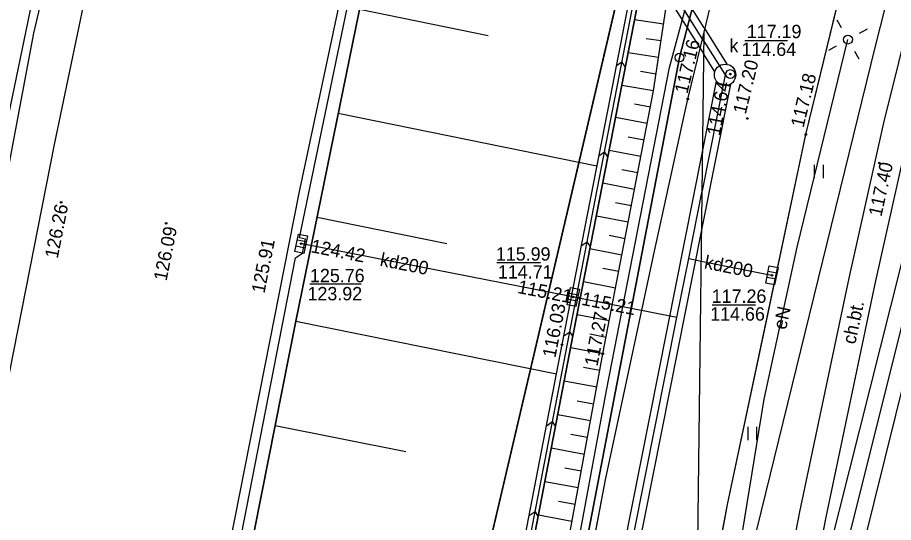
# Model space of a CAD drawing. Extents: x 6424617 to 6425697, y 5665845 to 5667190.
# Drawn here: x 6425264.88 to 6425314.04, y 5666115.36 to 5666143.71 of the extents above; entities that cross this region are included whole.
import ezdxf

# ---------------------------------------------------------------- set-up
doc = ezdxf.new("R2010")
doc.units = 0
for name, color, linetype in [('Warstwa 1', 7, 'Continuous'), ('Warstwa 10', 7, 'Continuous'), ('Warstwa 12', 7, 'Continuous'), ('Warstwa 13', 7, 'Continuous'), ('Warstwa 14', 7, 'Continuous'), ('Warstwa 15', 7, 'Continuous'), ('Warstwa 16', 7, 'Continuous'), ('Warstwa 2', 7, 'Continuous'), ('Warstwa 20', 7, 'Continuous'), ('Warstwa 21', 7, 'Continuous'), ('Warstwa 25', 7, 'Continuous'), ('Warstwa 4', 7, 'Continuous'), ('Warstwa 5', 7, 'Continuous'), ('Warstwa 6', 7, 'Continuous'), ('Warstwa 61', 7, 'Continuous'), ('Warstwa 8', 7, 'Continuous'), ('Warstwa 9', 7, 'Continuous')]:
    doc.layers.add(name, color=color, linetype=linetype)

msp = doc.modelspace()

# ---------------------------------------------------------------- linework, layer by layer
at = {"layer": 'Warstwa 1'}
for p, q in [((6425290.169, 5666109.024), (6425305.245, 5666173.41)), ((6425290.169, 5666109.024), (6425305.245, 5666173.41)), ((6425302.03, 5666141.46), (6425306.64, 5666159.22)), ((6425302.03, 5666141.46), (6425306.64, 5666159.22)), ((6425286.06, 5666058.16), (6425302.03, 5666141.46)), ((6425286.06, 5666058.16), (6425302.03, 5666141.46))]:
    msp.add_line(p, q, dxfattribs=at)
at = {"layer": 'Warstwa 10'}
msp.add_circle((6425302.03, 5666141.46), 0.25, dxfattribs=at)
at = {"layer": 'Warstwa 12'}
for points in [[(6425305.48, 5666314.773), (6425305.46, 5666314.69), (6425304.78, 5666311.87), (6425300.71, 5666295.15), (6425294.99, 5666272.35), (6425290.15, 5666250.61), (6425284.71, 5666227.74), (6425279.01, 5666202.22), (6425275.47, 5666185.36), (6425276.45, 5666183.42), (6425275.83, 5666181.15), (6425274.33, 5666180.26), (6425268.32, 5666153.7), (6425265.78, 5666142.83), (6425259.79, 5666111.01), (6425258.46, 5666104.34), (6425255.58, 5666086.63), (6425256.35, 5666085.37), (6425256.11, 5666083.87), (6425255.06, 5666082.88), (6425251.757, 5666065.333)], [(6425356.755, 5666314.072), (6425356.356, 5666313.569), (6425355.427, 5666312.144), (6425353.968, 5666309.323), (6425353.212, 5666307.524), (6425352.198, 5666303.99), (6425347.133, 5666282.751), (6425341.052, 5666256.95), (6425335.408, 5666233.137), (6425330.853, 5666214.001), (6425330.672, 5666213.055), (6425324.956, 5666189.604), (6425319.081, 5666166.023), (6425313.019, 5666142.093), (6425302.902, 5666100.914)], [(6425327.353, 5666180.631), (6425325.599, 5666173.711), (6425322.908, 5666163.318), (6425318.178, 5666144.632), (6425313.866, 5666127.482), (6425308.085, 5666104.552), (6425305.278, 5666093.33), (6425304.482, 5666090.216)], [(6425306.182, 5666089.671), (6425311.135, 5666109.171), (6425315.382, 5666126.297), (6425321.264, 5666149.87), (6425326.891, 5666171.984), (6425329.037, 5666180.221)], [(6425258.14, 5666106.57), (6425258.19, 5666106.82), (6425263.47, 5666133.89), (6425263.52, 5666134.14), (6425263.57, 5666134.38), (6425269.16, 5666161.33), (6425269.22, 5666161.57), (6425269.27, 5666161.81), (6425272.07, 5666174.7), (6425272.17, 5666175.19), (6425272.66, 5666175.08), (6425289.29, 5666171.55), (6425289.53, 5666171.5), (6425289.78, 5666171.44), (6425303.715, 5666168.383)], [(6425303.41, 5666143.125), (6425302.155, 5666145.128)], [(6425301.471, 5666144.71), (6425303.393, 5666141.646)], [(6425303.41, 5666143.125), (6425304.692, 5666141.081)], [(6425302.918, 5666102.284), (6425303.02, 5666102.8), (6425305.29, 5666113.1), (6425306.78, 5666122.29), (6425308.64, 5666130.82), (6425311.48, 5666142.47)], [(6425304.013, 5666140.656), (6425303.393, 5666141.646)], [(6425304.891, 5666139.971), (6425303.274, 5666131.781)], [(6425303.327, 5666136.175), (6425304.108, 5666140.133)], [(6425293.458, 5666086.488), (6425303.327, 5666136.175)], [(6425303.274, 5666131.781), (6425294.242, 5666086.327)], [(6425301.89, 5666126.87), (6425296.38, 5666127.96), (6425296.07, 5666128.02), (6425295.75, 5666128.09), (6425281.04, 5666130.97), (6425280.8, 5666131.01)], [(6425302.55, 5666130.18), (6425303.253, 5666130.04)], [(6425303.253, 5666130.04), (6425306.91, 5666129.31), (6425307.22, 5666129.24)]]:
    msp.add_lwpolyline(points, dxfattribs=at)
at = {"layer": 'Warstwa 14'}
for p, q in [((6425305.699, 5666142.423), (6425308.1, 5666142.423)), ((6425294.224, 5666129.941), (6425291.784, 5666129.941)), ((6425284.168, 5666128.736), (6425281.28, 5666128.736)), ((6425306.294, 5666127.568), (6425303.866, 5666127.568))]:
    msp.add_line(p, q, dxfattribs=at)
for centre in [(6425304.88, 5666140.53), (6425304.473, 5666139.901), (6425280.8, 5666131.01), (6425281.04, 5666130.97), (6425307.22, 5666129.24), (6425295.75, 5666128.09), (6425296.07, 5666128.02), (6425296.38, 5666127.96)]:
    msp.add_circle(centre, 0.045, dxfattribs=at)
at = {"layer": 'Warstwa 16'}
msp.add_circle((6425304.59, 5666140.49), 0.6, dxfattribs=at)
at = {"layer": 'Warstwa 2'}
msp.add_lwpolyline([(6425287.05, 5666064.908), (6425294.996, 5666106.867), (6425297.934, 5666122.779), (6425301.472, 5666140.901), (6425303.473, 5666148.344)], dxfattribs=at)
msp.add_circle((6425311.48, 5666142.47), 0.25, dxfattribs=at)
at = {"layer": 'Warstwa 20'}
for points in [[(6425269.154, 5666065.123), (6425271.986, 5666081.794), (6425278.186, 5666114.943), (6425280.498, 5666126.655), (6425285.272, 5666150.026), (6425286.527, 5666155.855), (6425287.783, 5666161.685), (6425294.248, 5666191.248), (6425298.078, 5666208.314), (6425300.739, 5666219.97), (6425302.17, 5666226.116), (6425304.533, 5666236.23)], [(6425286.419, 5666064.915), (6425287.329, 5666070.063), (6425289.507, 5666082.648), (6425292.466, 5666095.829), (6425294.958, 5666109.778), (6425297.731, 5666124.833), (6425300.578, 5666139.596), (6425301.41, 5666145.193), (6425303.155, 5666153.775), (6425303.561, 5666155.601)]]:
    msp.add_lwpolyline(points, dxfattribs=at)
at = {"layer": 'Warstwa 21'}
for points in [[(6425284.15, 5666064.943), (6425285.094, 5666070.383), (6425287.473, 5666083.015), (6425289.953, 5666096.824), (6425292.425, 5666109.664), (6425295.439, 5666125.345), (6425298.151, 5666139.24), (6425301.019, 5666154.043), (6425303.644, 5666167.55), (6425303.709, 5666167.856)], [(6425284.664, 5666064.936), (6425285.593, 5666070.294), (6425287.971, 5666082.926), (6425290.452, 5666096.735), (6425292.924, 5666109.575), (6425295.938, 5666125.256), (6425298.65, 5666139.151), (6425301.518, 5666153.954), (6425303.675, 5666165.039)]]:
    msp.add_lwpolyline(points, dxfattribs=at)
at = {"layer": 'Warstwa 25'}
for centre in [(6425302.5, 5666139.13), (6425305.84, 5666138.04), (6425309.12, 5666137.14), (6425313.241, 5666135.539), (6425267.335, 5666133.335), (6425273.225, 5666132.158), (6425279.106, 5666130.971), (6425295.439, 5666125.345), (6425297.731, 5666124.833)]:
    msp.add_circle(centre, 0.045, dxfattribs=at)
at = {"layer": 'Warstwa 4'}
for p, q in [((6425280.519, 5666130.89), (6425281.009, 5666130.787)), ((6425280.591, 5666131.233), (6425281.081, 5666131.13)), ((6425307.499, 5666129.364), (6425307.008, 5666129.459)), ((6425307.432, 5666129.021), (6425306.941, 5666129.116)), ((6425295.859, 5666128.24), (6425296.349, 5666128.143)), ((6425295.791, 5666127.897), (6425296.281, 5666127.8))]:
    msp.add_line(p, q, dxfattribs=at)
for points in [[(6425311.114, 5666143.125), (6425310.871, 5666143.561)], [(6425312.135, 5666142.836), (6425312.571, 5666143.079)], [(6425310.825, 5666142.104), (6425310.389, 5666141.861)], [(6425311.846, 5666141.815), (6425312.089, 5666141.379)]]:
    msp.add_lwpolyline(points, dxfattribs=at)
for points in [[(6425280.453, 5666130.572), (6425280.658, 5666131.551), (6425281.147, 5666131.448), (6425280.942, 5666130.469)], [(6425307.561, 5666129.683), (6425307.37, 5666128.702), (6425306.879, 5666128.797), (6425307.07, 5666129.778)], [(6425295.727, 5666127.578), (6425295.922, 5666128.559), (6425296.413, 5666128.462), (6425296.218, 5666127.481)]]:
    msp.add_lwpolyline(points, close=True, dxfattribs=at)
msp.add_circle((6425304.88, 5666140.53), 0.25, dxfattribs=at)
at = {"layer": 'Warstwa 5'}
for p, q in [((6425309.12, 5666137.14), (6425313.53, 5666155.24)), ((6425313.49, 5666137.803), (6425317.654, 5666154.563)), ((6425311.552, 5666129.075), (6425313.49, 5666137.803)), ((6425306.925, 5666126.752), (6425309.12, 5666137.14)), ((6425309.602, 5666134.693), (6425309.602, 5666135.443)), ((6425310.102, 5666134.693), (6425310.102, 5666135.443)), ((6425308.784, 5666115.961), (6425311.552, 5666129.075)), ((6425304.73, 5666116.364), (6425306.925, 5666126.752)), ((6425305.876, 5666119.988), (6425305.876, 5666120.738)), ((6425306.376, 5666119.988), (6425306.376, 5666120.738)), ((6425302.975, 5666107.06), (6425304.73, 5666116.364)), ((6425306.483, 5666104.278), (6425308.784, 5666115.961))]:
    msp.add_line(p, q, dxfattribs=at)
at = {"layer": 'Warstwa 6'}
for points in [[(6425309.12, 5666137.14), (6425313.53, 5666155.24), (6425314.54, 5666159.13), (6425317.15, 5666169.61), (6425319.1, 5666177.6), (6425323.17, 5666194.29), (6425327.32, 5666211.48), (6425332.13, 5666231.31), (6425334.04, 5666239.18), (6425340.74, 5666266.83), (6425345.32, 5666285.72), (6425347.09, 5666293.05), (6425349.73, 5666303.95), (6425350.34, 5666306.47), (6425350.93, 5666308.42), (6425352.84, 5666311.96), (6425355.373, 5666314.089)], [(6425325.89, 5666241.74), (6425306.64, 5666159.22), (6425302.03, 5666141.46), (6425286.06, 5666058.16), (6425282.55, 5666028.38), (6425277.55, 5665972.9), (6425261.42, 5665964.23), (6425258.752, 5665937.662), (6425276.622, 5665932.707), (6425278.506, 5665940.485), (6425294.186, 5666005.104), (6425300.721, 5666032.019), (6425302.837, 5666040.775), (6425307.383, 5666059.502), (6425320.3, 5666112.75), (6425321.48, 5666117.61), (6425331.55, 5666159.11), (6425352.539, 5666245.598)], [(6425312.278, 5666201.804), (6425305.245, 5666173.41), (6425290.169, 5666109.024), (6425288.966, 5666103.799), (6425282.481, 5666076.105), (6425255.27, 5665979.789), (6425246.948, 5665948.976), (6425244.899, 5665943.26), (6425258.752, 5665937.662), (6425261.42, 5665964.23), (6425277.55, 5665972.9), (6425282.55, 5666028.38), (6425286.06, 5666058.16), (6425302.03, 5666141.46), (6425306.64, 5666159.22), (6425325.89, 5666241.74)], [(6425242.84, 5666212.49), (6425237.49, 5666195.18), (6425235.64, 5666175.69), (6425221.4, 5666109.24), (6425216.06, 5666092.43), (6425215.14, 5666072.15), (6425206.5, 5666014.74), (6425201.44, 5665996.89), (6425200.56, 5665980.59), (6425215.3, 5665971.39), (6425213.05, 5665952.08), (6425244.899, 5665943.26), (6425246.948, 5665948.976), (6425255.27, 5665979.789), (6425282.481, 5666076.105), (6425288.966, 5666103.799), (6425290.169, 5666109.024), (6425305.245, 5666173.41), (6425312.278, 5666201.804)], [(6425268.412, 5666065.132), (6425270.096, 5666075.156), (6425270.491, 5666075.439), (6425270.635, 5666076.236), (6425270.296, 5666076.292), (6425275.085, 5666102.725), (6425275.49, 5666102.987), (6425275.664, 5666103.775), (6425275.335, 5666103.85), (6425280.483, 5666130.226), (6425280.867, 5666130.479), (6425281.042, 5666131.266), (6425281.042, 5666131.266), (6425280.713, 5666131.342), (6425286.05, 5666157.144), (6425286.445, 5666157.397), (6425286.62, 5666158.194), (6425286.291, 5666158.26), (6425291.954, 5666184.367), (6425292.317, 5666184.57), (6425292.532, 5666185.357), (6425292.163, 5666185.453), (6425298.026, 5666211.536)], [(6425302.975, 5666107.06), (6425304.73, 5666116.364), (6425309.12, 5666137.14)], [(6425288.629, 5666064.889), (6425292.873, 5666091.23), (6425297.873, 5666117.758), (6425300.583, 5666130.433)]]:
    msp.add_lwpolyline(points, dxfattribs=at)
at = {"layer": 'Warstwa 61'}
for points in [[(6425339.763, 5666232.165), (6425339.761, 5666232.156), (6425339.742, 5666231.982), (6425339.674, 5666231.816), (6425339.52, 5666231.124), (6425339.474, 5666230.402), (6425328.534, 5666181.84), (6425328.383, 5666181.129), (6425328.195, 5666180.427), (6425326.245, 5666172.848), (6425323.743, 5666163.106), (6425320.437, 5666150.079), (6425319.015, 5666144.423), (6425314.624, 5666126.89), (6425310.249, 5666109.394), (6425308.966, 5666104.328), (6425306.139, 5666093.111), (6425305.332, 5666089.944), (6425305.847, 5666088.59), (6425304.771, 5666087.747), (6425304.116, 5666085.226), (6425303.568, 5666082.998), (6425302.64, 5666079.196)], [(6425303.402, 5666142.386), (6425301.58, 5666145.3), (6425303.535, 5666153.405)], [(6425303.402, 5666142.386), (6425304.59, 5666140.49), (6425303.301, 5666133.978)], [(6425293.76, 5666085.97), (6425296.43, 5666099.38), (6425297.68, 5666105.69), (6425301.89, 5666126.87), (6425302.55, 5666130.18), (6425303.301, 5666133.978)]]:
    msp.add_lwpolyline(points, dxfattribs=at)
at = {"layer": 'Warstwa 8'}
for p, q in [((6425280.688, 5666133.844), (6425290.616, 5666180.66)), ((6425266.963, 5666136.582), (6425272.047, 5666161.098)), ((6425303.407, 5666142.883), (6425307.73, 5666160.76)), ((6425309.12, 5666137.14), (6425313.53, 5666155.24)), ((6425302.5, 5666139.13), (6425303.407, 5666142.883)), ((6425302.975, 5666107.06), (6425303.407, 5666142.883)), ((6425302.975, 5666107.06), (6425303.407, 5666142.883)), ((6425302.315, 5666138.275), (6425302.5, 5666139.13)), ((6425300.583, 5666130.433), (6425302.315, 5666138.275)), ((6425304.73, 5666116.364), (6425309.12, 5666137.14)), ((6425262.119, 5666112.062), (6425266.963, 5666136.582)), ((6425275.865, 5666109.373), (6425280.688, 5666133.844)), ((6425297.873, 5666117.758), (6425300.583, 5666130.433)), ((6425292.873, 5666091.23), (6425297.873, 5666117.758)), ((6425302.975, 5666107.06), (6425304.73, 5666116.364))]:
    msp.add_line(p, q, dxfattribs=at)
msp.add_lwpolyline([(6425356.755, 5666314.072), (6425356.356, 5666313.569), (6425355.427, 5666312.144), (6425353.968, 5666309.323), (6425353.212, 5666307.524), (6425352.198, 5666303.99), (6425347.133, 5666282.751), (6425341.052, 5666256.95), (6425335.408, 5666233.137), (6425330.853, 5666214.001), (6425330.672, 5666213.055), (6425324.956, 5666189.604), (6425319.081, 5666166.023), (6425313.019, 5666142.093), (6425302.902, 5666100.914)], dxfattribs=at)
at = {"layer": 'Warstwa 9'}
for p, q in [((6425297.415, 5666134.039), (6425302.042, 5666158.004)), ((6425313.49, 5666137.803), (6425317.654, 5666154.563)), ((6425284.078, 5666144.184), (6425291.303, 5666142.69)), ((6425301.133, 5666143.327), (6425299.506, 5666143.569)), ((6425300.994, 5666142.394), (6425300.16, 5666142.518)), ((6425300.855, 5666141.462), (6425299.147, 5666141.716)), ((6425298.493, 5666141.005), (6425298.801, 5666141.213)), ((6425298.994, 5666140.927), (6425298.801, 5666141.213)), ((6425300.716, 5666140.529), (6425299.844, 5666140.669)), ((6425300.578, 5666139.596), (6425298.795, 5666139.9)), ((6425300.4, 5666138.674), (6425299.51, 5666138.835)), ((6425282.885, 5666138.341), (6425297.397, 5666135.377)), ((6425300.222, 5666137.751), (6425298.444, 5666138.094)), ((6425311.552, 5666129.075), (6425313.49, 5666137.803)), ((6425313.017, 5666128.758), (6425314.954, 5666137.466)), ((6425300.044, 5666136.828), (6425299.154, 5666137)), ((6425297.509, 5666135.952), (6425297.826, 5666136.166)), ((6425298.013, 5666135.889), (6425297.826, 5666136.166)), ((6425299.866, 5666135.905), (6425298.084, 5666136.249)), ((6425299.688, 5666134.982), (6425298.796, 5666135.155)), ((6425299.51, 5666134.06), (6425297.724, 5666134.405)), ((6425289.616, 5666093.638), (6425297.415, 5666134.039)), ((6425299.332, 5666133.138), (6425298.438, 5666133.31)), ((6425281.692, 5666132.498), (6425288.976, 5666131.022)), ((6425299.154, 5666132.215), (6425297.364, 5666132.56)), ((6425298.977, 5666131.292), (6425298.08, 5666131.465)), ((6425296.522, 5666130.896), (6425296.852, 5666131.119)), ((6425297.031, 5666130.854), (6425296.852, 5666131.119)), ((6425298.799, 5666130.369), (6425297.004, 5666130.716)), ((6425298.621, 5666129.446), (6425297.722, 5666129.62)), ((6425308.784, 5666115.961), (6425311.552, 5666129.075)), ((6425298.443, 5666128.524), (6425296.644, 5666128.871)), ((6425310.259, 5666115.664), (6425313.017, 5666128.758)), ((6425298.265, 5666127.601), (6425297.364, 5666127.775)), ((6425298.087, 5666126.678), (6425296.284, 5666127.026)), ((6425280.498, 5666126.655), (6425295.126, 5666123.715)), ((6425295.536, 5666125.841), (6425295.877, 5666126.072)), ((6425296.048, 5666125.819), (6425295.877, 5666126.072)), ((6425297.909, 5666125.756), (6425297.006, 5666125.928)), ((6425297.731, 5666124.833), (6425295.922, 5666125.174)), ((6425297.557, 5666123.892), (6425296.649, 5666124.062)), ((6425297.384, 5666122.951), (6425295.559, 5666123.288)), ((6425297.211, 5666122.01), (6425296.295, 5666122.179)), ((6425294.565, 5666120.795), (6425294.903, 5666121.024)), ((6425295.076, 5666120.769), (6425294.903, 5666121.024)), ((6425297.038, 5666121.069), (6425295.198, 5666121.409)), ((6425279.342, 5666120.799), (6425286.676, 5666119.356)), ((6425296.864, 5666120.128), (6425295.941, 5666120.299)), ((6425296.691, 5666119.187), (6425294.837, 5666119.529)), ((6425296.518, 5666118.246), (6425295.587, 5666118.418)), ((6425296.344, 5666117.306), (6425294.476, 5666117.65)), ((6425296.171, 5666116.365), (6425295.233, 5666116.538)), ((6425293.595, 5666115.751), (6425293.929, 5666115.977)), ((6425294.104, 5666115.717), (6425293.929, 5666115.977)), ((6425295.998, 5666115.424), (6425294.115, 5666115.772)), ((6425306.483, 5666104.278), (6425308.784, 5666115.961)), ((6425307.958, 5666104.002), (6425310.259, 5666115.664))]:
    msp.add_line(p, q, dxfattribs=at)
for points in [[(6425269.154, 5666065.123), (6425284.15, 5666064.943), (6425285.094, 5666070.383), (6425287.473, 5666083.015), (6425289.953, 5666096.824), (6425292.425, 5666109.664), (6425295.439, 5666125.345), (6425298.151, 5666139.24), (6425301.019, 5666154.043), (6425303.644, 5666167.55), (6425303.709, 5666167.856), (6425304.533, 5666236.23), (6425302.17, 5666226.116), (6425300.739, 5666219.97), (6425298.078, 5666208.314), (6425294.248, 5666191.248), (6425287.783, 5666161.685), (6425286.527, 5666155.855), (6425285.272, 5666150.026), (6425280.498, 5666126.655), (6425278.186, 5666114.943), (6425271.986, 5666081.794)], [(6425284.15, 5666064.943), (6425285.094, 5666070.383), (6425287.473, 5666083.015), (6425289.953, 5666096.824), (6425292.425, 5666109.664), (6425295.439, 5666125.345), (6425298.151, 5666139.24), (6425301.019, 5666154.043), (6425303.644, 5666167.55), (6425303.709, 5666167.856), (6425303.675, 5666165.039), (6425301.518, 5666153.954), (6425298.65, 5666139.151), (6425295.938, 5666125.256), (6425292.924, 5666109.575), (6425290.452, 5666096.735), (6425287.971, 5666082.926), (6425285.593, 5666070.294), (6425284.664, 5666064.936)], [(6425286.419, 5666064.915), (6425287.329, 5666070.063), (6425289.507, 5666082.648), (6425292.466, 5666095.829), (6425294.958, 5666109.778), (6425297.731, 5666124.833), (6425300.578, 5666139.596), (6425301.41, 5666145.193), (6425303.155, 5666153.775), (6425303.561, 5666155.601), (6425303.675, 5666165.039), (6425301.518, 5666153.954), (6425298.65, 5666139.151), (6425295.938, 5666125.256), (6425292.924, 5666109.575), (6425290.452, 5666096.735), (6425287.971, 5666082.926), (6425285.593, 5666070.294), (6425284.664, 5666064.936)]]:
    msp.add_lwpolyline(points, close=True, dxfattribs=at)

# ---------------------------------------------------------------- texts
at = {"layer": 'Warstwa 13'}
for s, rotation, p in [('kd200', 348.9198, (6425285.182, 5666129.777)), ('kd200', 348.7136, (6425303.381, 5666129.632)), ('eN', 77.6988, (6425308.005, 5666126.147))]:
    msp.add_text(s, height=0.75, rotation=rotation, dxfattribs=at).set_placement(p)
at = {"layer": 'Warstwa 14'}
for s, p in [('114.64', (6425305.509, 5666141.548)), ('114.71', (6425291.839, 5666129.056)), ('123.92', (6425281.156, 5666127.833)), ('114.66', (6425303.752, 5666126.692))]:
    msp.add_text(s, height=0.75, dxfattribs=at).set_placement(p)
for s, rotation, p in [('114.64', 78.8275, (6425304.285, 5666137.03)), ('124.42', 348.9198, (6425281.305, 5666130.536)), ('115.21', 348.9198, (6425292.904, 5666128.25)), ('115.21', 348.811, (6425296.486, 5666127.587))]:
    msp.add_text(s, height=0.75, rotation=rotation, dxfattribs=at).set_placement(p)
at = {"layer": 'Warstwa 15'}
for s, p in [('117.19', (6425305.806, 5666142.548)), ('115.99', (6425291.726, 5666130.061)), ('125.76', (6425281.296, 5666128.847)), ('117.26', (6425303.838, 5666127.692))]:
    msp.add_text(s, height=0.75, dxfattribs=at).set_placement(p)
at = {"layer": 'Warstwa 25'}
for s, rotation, p in [('117.16', 76.4097, (6425302.469, 5666139.391)), ('117.20', 76.3065, (6425305.746, 5666138.242)), ('117.18', 76.3065, (6425308.988, 5666137.488)), ('117.40', 77.4811, (6425313.358, 5666132.494)), ('126.26', 78.8275, (6425267.139, 5666130.144)), ('126.09', 78.8275, (6425273.247, 5666128.884)), ('125.91', 78.8505, (6425278.739, 5666128.189)), ('116.03', 78.9536, (6425295.064, 5666124.573)), ('117.27', 79.0854, (6425297.425, 5666124.096))]:
    msp.add_text(s, height=0.75, rotation=rotation, dxfattribs=at).set_placement(p)
at = {"layer": 'Warstwa 5'}
msp.add_text('k', height=0.75, dxfattribs=at).set_placement((6425304.832, 5666141.754))
at = {"layer": 'Warstwa 9'}
msp.add_text('ch.bt.', height=0.75, rotation=78.1056, dxfattribs=at).set_placement((6425311.894, 5666125.332))

doc.saveas('drawing.dxf')
